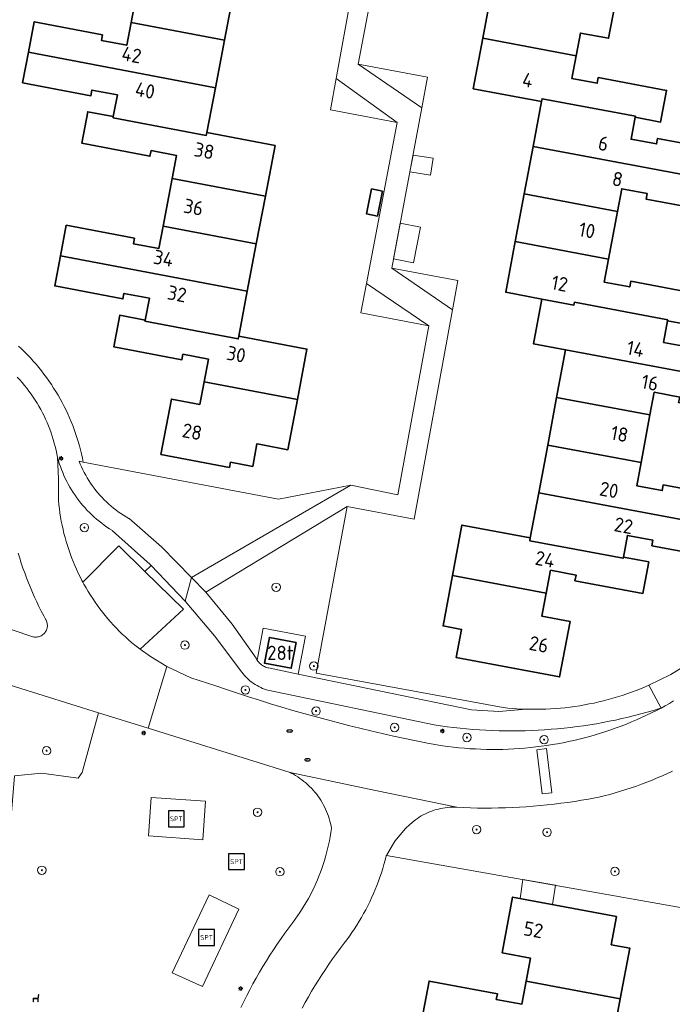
# Model space of a CAD drawing. Header units: metres. Extents: x 152610 to 160096, y 456114 to 462495.
# Tile 620 of 656: x 158933 to 158995, y 460733 to 460827. Entities that reach past the tile are written whole.
import ezdxf
from ezdxf.enums import TextEntityAlignment as Align

# ---------------------------------------------------------------- set-up
doc = ezdxf.new("R2010")
doc.units = ezdxf.units.M
doc.header["$LTSCALE"] = 0.5
doc.layers.get('0').update_dxf_attribs({"linetype": 'CONTINUOUS'})
for name, color, linetype, lineweight in [('B-PV-GR-BEPLANTING_CULTUUR_BOSPLANTSOEN-GV', 251, 'CONTINUOUS', 18), ('B-PV-GR-BOOM-S', 251, 'CONTINUOUS', 25), ('B-PV-IE-MEUBILAIR-S', 251, 'CONTINUOUS', 25), ('B-PV-IE-MEUBILAIR_WEGMEUBILAIR-S', 251, 'CONTINUOUS', 25), ('B-PV-OG-BEBOUWING-GV', 6, 'CONTINUOUS', 35), ('B-PV-OG-BEBOUWING-T18', 1, 'CONTINUOUS', 18), ('B-PV-OG-BEBOUWING_OVERBOUWING-GV', 251, 'CONTINUOUS', 18), ('B-PV-OG-BEBOUWING_SCHUUR-GV', 251, 'CONTINUOUS', 18), ('B-PV-OG-TERREIN_BEGROEID-GV', 251, 'CONTINUOUS', 18), ('B-PV-VH-GESLOTENVERHARDING_KUNSTSTOF-GV', 251, 'CONTINUOUS', 18), ('B-PV-VH-HALFVERHARDING_GRAVEL-GV', 251, 'CONTINUOUS', 18), ('B-PV-VH-OPENVERHARDING_STRAATBAKSTEEN-GV', 251, 'CONTINUOUS', 18), ('B-PV-VH-OPENVERHARDING_TEGEL-GV', 251, 'CONTINUOUS', 18)]:
    doc.layers.add(name, color=color, linetype=linetype, lineweight=lineweight)
doc.styles.add('NLCS-ISO', font='NLCS-ISO.ttf')
doc.styles.add('NLCS-ISO-M750-T18', font='NLCS-ISO.ttf', dxfattribs={"height": 1.35})

# ---------------------------------------------------------------- blocks, each defined once
blk = doc.blocks.new('SIE-MEUBILAIR_PAAL_LICHTMAST-SO')
for points in [[(-0.62, 0), (-1, 0)], [(-0.71, 0.71), (-0.44, 0.44)], [(0, 1), (0, 0.62)], [(0.44, 0.44), (0.71, 0.71)], [(1, 0), (0.62, 0)], [(-0.71, -0.71), (-0.44, -0.44)], [(0, -0.62), (0, -1)], [(0.44, -0.44), (0.71, -0.71)]]:
    blk.add_lwpolyline(points)
blk.add_circle((0, 0), 0.5)
blk = doc.blocks.new('SIE-MEUBILAIR_PUT_RIOOLPUT-SO')
blk.add_ellipse((0, 0), major_axis=(1.25, 0), ratio=0.54)
at = {"style": 'NLCS-ISO'}
blk.add_text('ri', height=0.75, dxfattribs=at).set_placement((-0.04, 0.07), align=Align.MIDDLE_CENTER)
blk = doc.blocks.new('SIE-WEG_SPEELTOESTEL-SO')
at = {"flags": 128}
blk.add_lwpolyline([(-3.75, -3.75), (3.75, -3.75), (3.75, 3.75), (-3.75, 3.75)], close=True, dxfattribs=at)
at = {"style": 'NLCS-ISO'}
blk.add_text('SPT', height=2.25, dxfattribs=at).set_placement((0, 0), align=Align.MIDDLE_CENTER)
blk = doc.blocks.new('SIE-WEG_ZITBANK-SO')
at = {"color": 0, "linetype": 'ByBlock', "lineweight": 18}
blk.add_lwpolyline([(-0.91, -1.63), (-0.91, -0.2), (1.09, -0.2), (1.09, -1.63), (1.29, -1.63), (1.29, -0.21), (1.54, 1.78), (1.33, 1.78), (1.11, 0), (-1.11, 0), (-1.11, -1.63)], close=True, dxfattribs=at)
blk = doc.blocks.new('SGR-BOOM_GBKN-SO')
at = {"linetype": 'ByBlock', "lineweight": 18}
h = blk.add_hatch(color=0, dxfattribs=at)
h.dxf.hatch_style = 1
edge = h.paths.add_edge_path()
edge.add_arc((0, 0), 0.25, 0, 360)
at = {"color": 0, "linetype": 'ByBlock', "lineweight": 18}
for radius in [2, 0.25]:
    blk.add_circle((0, 0), radius, dxfattribs=at)
at = {"color": 0, "linetype": 'ByBlock', "lineweight": 18, "style": 'NLCS-ISO'}
blk.add_attdef('SOORT', (2.5, 0), '', height=1.5, dxfattribs=at)

msp = doc.modelspace()

# ---------------------------------------------------------------- linework, layer by layer
at = {"layer": 'B-PV-GR-BEPLANTING_CULTUUR_BOSPLANTSOEN-GV', "flags": 128}
for points in [[(158971.611, 460821.154), (158965.029, 460822.387), (158971.072, 460818.275)], [(158968.728, 460816.881), (158962.93, 460821.038), (158962.394, 460818.087)], [(158974.461, 460801.918), (158968.227, 460803.088), (158973.953, 460799.14)], [(158971.72, 460797.613), (158965.806, 460801.61), (158965.276, 460798.839)], [(158938.992, 460784.693), (158938.599, 460784.787), (158938.709, 460784.516), (158938.826, 460784.248), (158938.951, 460783.983), (158939.083, 460783.722), (158939.222, 460783.465), (158939.368, 460783.211), (158939.521, 460782.962), (158939.68, 460782.717), (158939.847, 460782.476), (158940.019, 460782.24), (158940.198, 460782.009), (158940.384, 460781.783), (158940.575, 460781.562), (158940.773, 460781.346), (158940.976, 460781.135), (158941.185, 460780.931), (158941.4, 460780.732), (158941.62, 460780.539), (158941.845, 460780.352), (158942.075, 460780.172), (158942.31, 460779.997), (158942.549, 460779.829), (158942.793, 460779.668), (158943.042, 460779.514), (158943.295, 460779.366), (158943.334, 460779.344), (158946.4, 460776.67), (158949.244, 460773.76), (158964.335, 460782.506), (158957.481, 460781.186)], [(158961.06, 460764.697), (158963.987, 460780.491), (158950.59, 460772.38), (158953.104, 460769.35), (158955.36, 460766.124), (158955.412, 460766.022), (158955.465, 460765.934), (158956.031, 460768.971), (158960.03, 460768.224), (158959.358, 460764.623), (158975.772, 460761.222), (158978.365, 460761.082), (158980.953, 460761.296), (158980.511, 460761.312), (158980.07, 460761.336), (158979.629, 460761.368), (158979.189, 460761.407), (158978.749, 460761.454)], [(158932.568, 460763.398), (158929.771, 460764.32), (158927.131, 460750), (158923.44, 460729.981), (158928.458, 460728.968), (158930.992, 460737.09), (158932.483, 460754.984), (158935.04, 460755.226), (158938.508, 460754.758), (158938.896, 460755.313), (158940.445, 460760.959)]]:
    msp.add_lwpolyline(points, close=True, dxfattribs=at)
msp.add_lwpolyline([(158994.803, 460755.431), (158994.324, 460755.207), (158993.841, 460754.99), (158993.355, 460754.78), (158992.866, 460754.577), (158992.374, 460754.382), (158991.879, 460754.195), (158991.381, 460754.015), (158990.88, 460753.842), (158990.377, 460753.677), (158989.872, 460753.52), (158989.364, 460753.371), (158988.854, 460753.229), (158988.342, 460753.094), (158987.828, 460752.968), (158987.49, 460752.902), (158986.842, 460752.782), (158986.192, 460752.669), (158985.541, 460752.564), (158984.889, 460752.467), (158984.236, 460752.378), (158983.581, 460752.297), (158982.926, 460752.224), (158982.269, 460752.159), (158981.613, 460752.102), (158980.955, 460752.053), (158980.297, 460752.012), (158979.638, 460751.979), (158978.979, 460751.953), (158978.32, 460751.936), (158977.661, 460751.927), (158977.001, 460751.926), (158976.342, 460751.933), (158975.683, 460751.947), (158975.024, 460751.97), (158974.365, 460752.001), (158974.146, 460752.009), (158973.927, 460752.008), (158973.708, 460752), (158973.49, 460751.984), (158973.272, 460751.959), (158973.055, 460751.927), (158972.84, 460751.887), (158972.626, 460751.839), (158972.414, 460751.783), (158972.205, 460751.72), (158971.998, 460751.648), (158971.793, 460751.57), (158971.592, 460751.484), (158971.394, 460751.391), (158971.199, 460751.29), (158971.008, 460751.183), (158970.821, 460751.068), (158970.639, 460750.947), (158970.461, 460750.819), (158970.32, 460750.711), (158969.908, 460750.367), (158969.516, 460749.999), (158968.503, 460748.799), (158967.697, 460747.45), (159000, 460741.727)], dxfattribs=at)
at = {"layer": 'B-PV-OG-BEBOUWING-GV', "flags": 128}
for points in [[(158989.737, 460830.102), (158983.246, 460831.318), (158982.748, 460828.671), (158977.719, 460829.617), (158976.824, 460824.857), (158985.668, 460823.199), (158986.072, 460825.349), (158988.754, 460824.846)], [(158953.214, 460829.167), (158944.381, 460830.845), (158943.525, 460826.34), (158952.358, 460824.661)], [(158940.811, 460825.181), (158934.345, 460826.411), (158933.796, 460823.52), (158951.503, 460820.156), (158952.358, 460824.661), (158943.525, 460826.34), (158943.118, 460824.195), (158940.708, 460824.653)], [(158985.668, 460823.199), (158976.824, 460824.857), (158975.924, 460820.072), (158982.397, 460818.855), (158982.447, 460819.123), (158991.283, 460817.467), (158991.265, 460817.37), (158993.674, 460816.916), (158994.237, 460819.906), (158987.774, 460821.12), (158987.675, 460820.589), (158985.262, 460821.043)], [(158951.503, 460820.156), (158933.796, 460823.52), (158933.249, 460820.642), (158939.713, 460819.412), (158939.814, 460819.941), (158942.223, 460819.483), (158941.832, 460817.426), (158941.813, 460817.327), (158950.647, 460815.649), (158950.697, 460815.914)], [(158991.283, 460817.467), (158982.447, 460819.123), (158982.397, 460818.855), (158981.599, 460814.614), (158999.31, 460811.295), (158999.847, 460814.155), (158993.385, 460815.367), (158993.286, 460814.837), (158990.874, 460815.289), (158991.265, 460817.37)], [(158941.832, 460817.426), (158939.423, 460817.884), (158938.857, 460814.906), (158945.312, 460813.679), (158945.412, 460814.208), (158947.822, 460813.75), (158947.408, 460811.571), (158956.242, 460809.892), (158957.156, 460814.686), (158950.697, 460815.914), (158950.647, 460815.649), (158941.813, 460817.327)], [(158999.31, 460811.295), (158981.599, 460814.614), (158980.751, 460810.103), (158989.589, 460808.446), (158989.991, 460810.592), (158992.404, 460810.14), (158992.305, 460809.61), (158998.767, 460808.399)], [(158956.242, 460809.892), (158947.408, 460811.571), (158946.553, 460807.065), (158955.382, 460805.387)], [(158967.346, 460810.362), (158966.302, 460810.58), (158965.808, 460808.227), (158966.852, 460808.008)], [(158989.589, 460808.446), (158980.751, 460810.103), (158979.902, 460805.592), (158988.745, 460803.935)], [(158943.837, 460805.91), (158937.381, 460807.137), (158936.831, 460804.244), (158954.523, 460800.882), (158955.382, 460805.387), (158946.553, 460807.065), (158946.146, 460804.923), (158943.736, 460805.38)], [(158982.436, 460800.151), (158985.466, 460799.583), (158985.515, 460799.847), (158994.358, 460798.19), (158994.34, 460798.093), (158996.752, 460797.641), (158997.311, 460800.622), (158990.848, 460801.833), (158990.749, 460801.304), (158988.337, 460801.756), (158988.745, 460803.935), (158979.902, 460805.592), (158979, 460800.795)], [(158954.523, 460800.882), (158936.831, 460804.244), (158936.287, 460801.387), (158942.742, 460800.16), (158942.842, 460800.689), (158945.252, 460800.231), (158944.855, 460798.152), (158944.836, 460798.054), (158953.664, 460796.376), (158953.715, 460796.645)], [(158982.436, 460800.151), (158981.641, 460795.905), (158984.671, 460795.337), (159002.397, 460792.015), (159002.937, 460794.897), (159000, 460795.448), (158996.465, 460796.111), (158996.366, 460795.581), (158993.954, 460796.034), (158994.34, 460798.093), (158994.358, 460798.19), (158985.515, 460799.847), (158985.466, 460799.583)], [(158944.855, 460798.152), (158942.449, 460798.612), (158941.879, 460795.626), (158948.334, 460794.395), (158948.435, 460794.926), (158950.845, 460794.466), (158950.434, 460792.311), (158959.269, 460790.632), (158960.18, 460795.412), (158953.715, 460796.645), (158953.664, 460796.376), (158944.836, 460798.054)], [(159002.397, 460792.015), (158984.671, 460795.337), (158983.826, 460790.826), (158992.669, 460789.169), (158993.071, 460791.317), (158995.483, 460790.864), (158995.382, 460790.335), (159000, 460789.469), (159001.855, 460789.122)], [(158955.041, 460784.282), (158955.447, 460786.433), (158955.795, 460786.367), (158958.362, 460785.878), (158959.269, 460790.632), (158950.434, 460792.311), (158950.025, 460790.165), (158947.346, 460790.674), (158946.35, 460785.423), (158952.834, 460784.192), (158952.927, 460784.683)], [(158992.669, 460789.169), (158983.826, 460790.826), (158982.981, 460786.314), (158991.824, 460784.657)], [(158991.824, 460784.657), (158982.981, 460786.314), (158982.136, 460781.803), (158999.861, 460778.482), (159000, 460779.226), (159000.394, 460781.329), (159000, 460781.403), (158993.925, 460782.539), (158993.825, 460782.011), (158991.413, 460782.463)], [(158999.861, 460778.482), (158982.136, 460781.803), (158981.334, 460777.518), (158981.284, 460777.253), (158990.127, 460775.597), (158990.145, 460775.696), (158990.531, 460777.756), (158992.943, 460777.304), (158992.844, 460776.774), (158999.315, 460775.562)], [(158981.334, 460777.518), (158974.86, 460778.731), (158973.964, 460773.955), (158982.847, 460772.287), (158983.252, 460774.45), (158985.664, 460773.998), (158985.565, 460773.467), (158992, 460772.263), (158992.557, 460775.244), (158990.145, 460775.696), (158990.127, 460775.597), (158981.284, 460777.253)], [(158982.847, 460772.287), (158973.964, 460773.955), (158973.069, 460769.18), (158974.817, 460768.855), (158974.316, 460766.186), (158984.112, 460764.35), (158985.094, 460769.602), (158982.438, 460770.101)], [(158959.156, 460767.626), (158956.63, 460768.097), (158956.173, 460765.643), (158958.699, 460765.172)], [(158989.493, 460741.664), (158979.66, 460743.494), (158978.681, 460738.223), (158981.347, 460737.725), (158980.939, 460735.53), (158989.856, 460733.868), (158990.748, 460738.661), (158988.994, 460738.986)], [(158980.939, 460735.53), (158980.535, 460733.359), (158978.114, 460733.809), (158978.213, 460734.343), (158971.753, 460735.542), (158971.198, 460732.55), (158973.619, 460732.1), (158973.637, 460732.198), (158982.513, 460730.547), (158982.464, 460730.282), (158984.996, 460729.811), (158988.963, 460729.073), (158989.856, 460733.868)]]:
    msp.add_lwpolyline(points, close=True, dxfattribs=at)
at = {"layer": 'B-PV-OG-BEBOUWING_OVERBOUWING-GV', "flags": 128}
msp.add_lwpolyline([(158983.722, 460744.611), (158980.613, 460745.162), (158980.381, 460743.36), (158983.444, 460742.79)], close=True, dxfattribs=at)
at = {"layer": 'B-PV-OG-BEBOUWING_SCHUUR-GV', "flags": 128}
for points in [[(158972.127, 460813.484), (158970.228, 460813.769), (158969.932, 460812.19), (158971.889, 460811.896)], [(158970.925, 460806.955), (158969.02, 460807.321), (158968.387, 460803.942), (158970.276, 460803.579)]]:
    msp.add_lwpolyline(points, close=True, dxfattribs=at)
at = {"layer": 'B-PV-OG-TERREIN_BEGROEID-GV', "flags": 128}
for points in [[(158936.632, 460784.861), (158936.548, 460785.156), (158936.646, 460783.118), (158936.647, 460781.078), (158936.684, 460780.681), (158936.729, 460780.286), (158936.783, 460779.891), (158936.844, 460779.497), (158936.913, 460779.105), (158936.99, 460778.714), (158937.074, 460778.325), (158937.167, 460777.938), (158937.267, 460777.552), (158937.375, 460777.169), (158937.491, 460776.788), (158937.614, 460776.409), (158937.745, 460776.033), (158937.883, 460775.659), (158938.029, 460775.288), (158938.182, 460774.921), (158938.343, 460774.556), (158938.511, 460774.195), (158938.686, 460773.837), (158938.868, 460773.483), (158938.956, 460773.319), (158942.37, 460776.777), (158944.826, 460774.354), (158945.408, 460774.902), (158945.325, 460774.988), (158941.766, 460778.198), (158941.748, 460778.209), (158941.488, 460778.373), (158941.234, 460778.543), (158940.983, 460778.72), (158940.738, 460778.903), (158940.497, 460779.093), (158940.261, 460779.289), (158940.031, 460779.491), (158939.806, 460779.698), (158939.586, 460779.912), (158939.372, 460780.131), (158939.164, 460780.356), (158938.961, 460780.587), (158938.765, 460780.822), (158938.575, 460781.063), (158938.391, 460781.308), (158938.214, 460781.558), (158938.044, 460781.813), (158937.88, 460782.072), (158937.723, 460782.335), (158937.573, 460782.602), (158937.429, 460782.873), (158937.293, 460783.148), (158937.165, 460783.426), (158937.043, 460783.707), (158936.929, 460783.991), (158936.822, 460784.279), (158936.723, 460784.569)], [(158948.653, 460771.539), (158945.408, 460774.902), (158944.826, 460774.354), (158948.475, 460770.755), (158944.377, 460766.995), (158945.351, 460766.273), (158946.911, 460765.325), (158949.166, 460764.272), (158951.535, 460763.509), (158952.57, 460763.154), (158953.608, 460762.807), (158954.649, 460762.467), (158955.692, 460762.135), (158956.737, 460761.811), (158957.785, 460761.494), (158958.835, 460761.185), (158959.887, 460760.884), (158960.942, 460760.59), (158961.998, 460760.304), (158963.057, 460760.026), (158964.117, 460759.756), (158965.18, 460759.493), (158966.244, 460759.238), (158967.31, 460758.991), (158968.378, 460758.751), (158969.448, 460758.52), (158970.519, 460758.296), (158971.593, 460758.08), (158972.495, 460757.905), (158973.011, 460757.827), (158973.528, 460757.756), (158974.046, 460757.694), (158974.565, 460757.639), (158975.085, 460757.593), (158975.606, 460757.554), (158976.127, 460757.524), (158976.648, 460757.501), (158977.17, 460757.487), (158977.692, 460757.48), (158978.214, 460757.481), (158978.736, 460757.491), (158979.258, 460757.508), (158979.779, 460757.534), (158980.3, 460757.567), (158980.82, 460757.609), (158981.34, 460757.658), (158981.859, 460757.715), (158982.376, 460757.78), (158982.893, 460757.854), (158983.409, 460757.935), (158983.923, 460758.024), (158984.436, 460758.121), (158984.947, 460758.225), (158985.457, 460758.338), (158985.965, 460758.458), (158986.471, 460758.586), (158986.975, 460758.722), (158987.477, 460758.866), (158987.976, 460759.017), (158988.473, 460759.176), (158988.968, 460759.342), (158989.46, 460759.516), (158989.95, 460759.698), (158990.436, 460759.887), (158990.92, 460760.083), (158991.4, 460760.287), (158991.878, 460760.498), (158992.352, 460760.717), (158992.822, 460760.942), (158993.289, 460761.175), (158993.712, 460761.394), (158993.584, 460761.354), (158992.994, 460761.176), (158992.4, 460761.006), (158991.805, 460760.843), (158991.208, 460760.688), (158990.609, 460760.541), (158990.008, 460760.402), (158989.405, 460760.27), (158988.8, 460760.146), (158988.194, 460760.03), (158987.587, 460759.922), (158986.978, 460759.822), (158986.367, 460759.73), (158985.756, 460759.646), (158985.144, 460759.569), (158984.53, 460759.501), (158983.916, 460759.44), (158983.302, 460759.387), (158982.686, 460759.343), (158982.07, 460759.306), (158981.454, 460759.278), (158980.837, 460759.257), (158980.22, 460759.244), (158979.603, 460759.24), (158978.986, 460759.243), (158978.369, 460759.255), (158977.752, 460759.274), (158977.135, 460759.301), (158976.519, 460759.337), (158975.904, 460759.38), (158975.289, 460759.431), (158974.675, 460759.49), (158974.061, 460759.558), (158973.449, 460759.633), (158972.837, 460759.716), (158972.227, 460759.807), (158956.475, 460763.094), (158956.338, 460763.136), (158956.155, 460763.199), (158955.974, 460763.27), (158955.796, 460763.348), (158955.621, 460763.433), (158955.451, 460763.526), (158955.284, 460763.625), (158955.121, 460763.732), (158954.963, 460763.844), (158954.81, 460763.964), (158954.661, 460764.089), (158954.518, 460764.221), (158954.381, 460764.358), (158954.249, 460764.501), (158954.124, 460764.649), (158954.004, 460764.802), (158951.433, 460768.254)], [(158945.161, 460749.292), (158945.421, 460752.931), (158950.573, 460752.569), (158950.304, 460748.911)], [(158947.412, 460736.317), (158950.92, 460743.713), (158953.721, 460742.361), (158950.27, 460735.011)]]:
    msp.add_lwpolyline(points, close=True, dxfattribs=at)
for points in [[(158930.736, 460769.308), (158934.025, 460768.227), (158934.112, 460768.191), (158934.201, 460768.162), (158934.293, 460768.141), (158934.385, 460768.128), (158934.479, 460768.123), (158934.573, 460768.126), (158934.666, 460768.137), (158934.758, 460768.156), (158934.848, 460768.183), (158934.935, 460768.217), (158935.02, 460768.258), (158935.1, 460768.307), (158935.176, 460768.362), (158935.247, 460768.423), (158935.313, 460768.49), (158935.372, 460768.563), (158935.425, 460768.64), (158935.472, 460768.722), (158935.511, 460768.807), (158935.543, 460768.895), (158935.567, 460768.986), (158935.583, 460769.078), (158935.592, 460769.172), (158935.592, 460769.266), (158935.585, 460769.359), (158935.569, 460769.452), (158935.546, 460769.543), (158935.515, 460769.631), (158935.477, 460769.717), (158935.431, 460769.799), (158935.407, 460769.837), (158935.246, 460770.134), (158935.017, 460770.572), (158934.795, 460771.014), (158934.58, 460771.459), (158934.372, 460771.907), (158934.172, 460772.359), (158933.979, 460772.814), (158933.793, 460773.272), (158933.615, 460773.733), (158933.444, 460774.197), (158933.281, 460774.663), (158933.125, 460775.132), (158932.977, 460775.604), (158932.837, 460776.078)], [(158953.905, 460733.032), (158954.185, 460733.597), (158954.472, 460734.159), (158954.766, 460734.717), (158955.067, 460735.271), (158955.375, 460735.822), (158955.691, 460736.369), (158956.013, 460736.911), (158956.342, 460737.45), (158956.678, 460737.984), (158957.02, 460738.514), (158957.369, 460739.039), (158957.725, 460739.56), (158958.088, 460740.077), (158958.457, 460740.589), (158958.832, 460741.096), (158959.064, 460741.408), (158959.289, 460741.725), (158959.507, 460742.047), (158959.719, 460742.373), (158959.925, 460742.703), (158960.123, 460743.038), (158960.314, 460743.376), (158960.499, 460743.718), (158960.676, 460744.065), (158960.846, 460744.414), (158961.009, 460744.767), (158961.165, 460745.124), (158961.313, 460745.483), (158961.454, 460745.845), (158961.588, 460746.211), (158961.713, 460746.579), (158961.832, 460746.949), (158961.942, 460747.322), (158962.045, 460747.697), (158962.14, 460748.074), (158962.228, 460748.453), (158962.307, 460748.833), (158962.379, 460749.216), (158962.443, 460749.599), (158962.499, 460749.984), (158962.501, 460749.999), (158962.458, 460750.235), (158962.408, 460750.47), (158962.349, 460750.703), (158962.283, 460750.933), (158962.209, 460751.162), (158962.128, 460751.388), (158962.039, 460751.611), (158961.943, 460751.83), (158961.84, 460752.047), (158961.729, 460752.26), (158961.611, 460752.469), (158961.487, 460752.674), (158961.356, 460752.875), (158961.218, 460753.072), (158961.073, 460753.263), (158960.923, 460753.45), (158960.766, 460753.632), (158960.603, 460753.808), (158960.434, 460753.979), (158960.26, 460754.144), (158960.08, 460754.303), (158959.896, 460754.456), (158959.706, 460754.603), (158959.511, 460754.744), (158959.312, 460754.878), (158959.108, 460755.005), (158958.901, 460755.125), (158958.689, 460755.238), (158958.575, 460755.296), (158945.151, 460759.502), (158940.445, 460760.959), (158938.896, 460755.313), (158938.508, 460754.758), (158935.04, 460755.226), (158932.483, 460754.984)]]:
    msp.add_lwpolyline(points, dxfattribs=at)
at = {"layer": 'B-PV-VH-GESLOTENVERHARDING_KUNSTSTOF-GV', "flags": 128}
for points in [[(158950.573, 460752.569), (158945.421, 460752.931), (158945.161, 460749.292), (158950.304, 460748.911)], [(158953.721, 460742.361), (158950.92, 460743.713), (158947.412, 460736.317), (158950.27, 460735.011)]]:
    msp.add_lwpolyline(points, close=True, dxfattribs=at)
at = {"layer": 'B-PV-VH-HALFVERHARDING_GRAVEL-GV', "flags": 128}
msp.add_lwpolyline([(158965.678, 460836.177), (158962.93, 460821.038), (158968.728, 460816.881), (158965.806, 460801.61), (158971.72, 460797.613), (158968.798, 460781.601), (158964.335, 460782.506), (158949.244, 460773.76), (158950.59, 460772.38), (158963.987, 460780.491), (158970.327, 460779.305), (158973.953, 460799.14), (158968.227, 460803.088), (158971.072, 460818.275), (158965.029, 460822.387), (158967.219, 460833.848)], dxfattribs=at)
at = {"layer": 'B-PV-VH-OPENVERHARDING_STRAATBAKSTEEN-GV', "flags": 128}
for points in [[(158932.746, 460792.744), (158932.979, 460792.491), (158933.206, 460792.232), (158933.427, 460791.968), (158933.642, 460791.699), (158933.85, 460791.425), (158934.052, 460791.146), (158934.248, 460790.862), (158934.437, 460790.575), (158934.619, 460790.282), (158934.794, 460789.986), (158934.963, 460789.686), (158935.124, 460789.381), (158935.278, 460789.074), (158935.425, 460788.762), (158935.565, 460788.448), (158935.697, 460788.13), (158935.822, 460787.809), (158935.94, 460787.486), (158936.05, 460787.159), (158936.152, 460786.83), (158936.247, 460786.499), (158936.334, 460786.166), (158936.413, 460785.831), (158936.484, 460785.494), (158936.548, 460785.156), (158936.632, 460784.861), (158936.723, 460784.569), (158936.822, 460784.279), (158936.929, 460783.991), (158937.043, 460783.707), (158937.165, 460783.426), (158937.293, 460783.148), (158937.429, 460782.873), (158937.573, 460782.602), (158937.723, 460782.335), (158937.88, 460782.072), (158938.044, 460781.813), (158938.214, 460781.558), (158938.391, 460781.308), (158938.575, 460781.063), (158938.765, 460780.822), (158938.961, 460780.587), (158939.164, 460780.356), (158939.372, 460780.131), (158939.586, 460779.912), (158939.806, 460779.698), (158940.031, 460779.491), (158940.261, 460779.289), (158940.497, 460779.093), (158940.738, 460778.903), (158940.983, 460778.72), (158941.234, 460778.543), (158941.488, 460778.373), (158941.748, 460778.209), (158941.766, 460778.198), (158945.325, 460774.988), (158945.408, 460774.902), (158948.653, 460771.539), (158949.244, 460773.76), (158946.4, 460776.67), (158943.334, 460779.344), (158943.295, 460779.366), (158943.042, 460779.514), (158942.793, 460779.668), (158942.549, 460779.829), (158942.31, 460779.997), (158942.075, 460780.172), (158941.845, 460780.352), (158941.62, 460780.539), (158941.4, 460780.732), (158941.185, 460780.931), (158940.976, 460781.135), (158940.773, 460781.346), (158940.575, 460781.562), (158940.384, 460781.783), (158940.198, 460782.009), (158940.019, 460782.24), (158939.847, 460782.476), (158939.68, 460782.717), (158939.521, 460782.962), (158939.368, 460783.211), (158939.222, 460783.465), (158939.083, 460783.722), (158938.951, 460783.983), (158938.826, 460784.248), (158938.709, 460784.516), (158938.599, 460784.787), (158938.992, 460784.693), (158938.912, 460785.086), (158938.825, 460785.477), (158938.73, 460785.866), (158938.627, 460786.253), (158938.516, 460786.638), (158938.398, 460787.021), (158938.272, 460787.401), (158938.139, 460787.779), (158937.997, 460788.154), (158937.849, 460788.526), (158937.693, 460788.895), (158937.53, 460789.261), (158937.359, 460789.624), (158937.182, 460789.983), (158936.997, 460790.338), (158936.805, 460790.69), (158936.606, 460791.038), (158936.4, 460791.382), (158936.188, 460791.721), (158935.968, 460792.057), (158935.742, 460792.387), (158935.51, 460792.714), (158935.271, 460793.035), (158935.025, 460793.352), (158934.774, 460793.664), (158934.516, 460793.97), (158934.252, 460794.272), (158933.982, 460794.568), (158933.706, 460794.859), (158933.425, 460795.144), (158933.138, 460795.423), (158932.845, 460795.697)], [(158932.568, 460763.398), (158940.445, 460760.959), (158945.151, 460759.502), (158945.968, 460762.204), (158946.911, 460765.325), (158945.351, 460766.273), (158944.377, 460766.995), (158943.883, 460767.361), (158943.576, 460767.616), (158943.275, 460767.877), (158942.979, 460768.144), (158942.689, 460768.416), (158942.404, 460768.695), (158942.125, 460768.979), (158941.852, 460769.269), (158941.584, 460769.564), (158941.322, 460769.864), (158941.067, 460770.17), (158940.818, 460770.48), (158940.575, 460770.796), (158940.338, 460771.116), (158940.108, 460771.442), (158939.884, 460771.771), (158939.668, 460772.105), (158939.457, 460772.444), (158939.254, 460772.786), (158939.058, 460773.133), (158938.956, 460773.319), (158938.868, 460773.483), (158938.686, 460773.837), (158938.511, 460774.195), (158938.343, 460774.556), (158938.182, 460774.921), (158938.029, 460775.288), (158937.883, 460775.659), (158937.745, 460776.033), (158937.614, 460776.409), (158937.491, 460776.788), (158937.375, 460777.169), (158937.267, 460777.552), (158937.167, 460777.938), (158937.074, 460778.325), (158936.99, 460778.714), (158936.913, 460779.105), (158936.844, 460779.497), (158936.783, 460779.891), (158936.729, 460780.286), (158936.684, 460780.681), (158936.647, 460781.078), (158936.646, 460783.118), (158936.548, 460785.156), (158936.484, 460785.494), (158936.413, 460785.831), (158936.334, 460786.166), (158936.247, 460786.499), (158936.152, 460786.83), (158936.05, 460787.159), (158935.94, 460787.486), (158935.822, 460787.809), (158935.697, 460788.13), (158935.565, 460788.448), (158935.425, 460788.762), (158935.278, 460789.074), (158935.124, 460789.381), (158934.963, 460789.686), (158934.794, 460789.986), (158934.619, 460790.282), (158934.437, 460790.575), (158934.248, 460790.862), (158934.052, 460791.146), (158933.85, 460791.425), (158933.642, 460791.699), (158933.427, 460791.968), (158933.206, 460792.232), (158932.979, 460792.491), (158932.746, 460792.744)], [(158932.837, 460776.078), (158932.977, 460775.604), (158933.125, 460775.132), (158933.281, 460774.663), (158933.444, 460774.197), (158933.615, 460773.733), (158933.793, 460773.272), (158933.979, 460772.814), (158934.172, 460772.359), (158934.372, 460771.907), (158934.58, 460771.459), (158934.795, 460771.014), (158935.017, 460770.572), (158935.246, 460770.134), (158935.407, 460769.837), (158935.431, 460769.799), (158935.477, 460769.717), (158935.515, 460769.631), (158935.546, 460769.543), (158935.569, 460769.452), (158935.585, 460769.359), (158935.592, 460769.266), (158935.592, 460769.172), (158935.583, 460769.078), (158935.567, 460768.986), (158935.543, 460768.895), (158935.511, 460768.807), (158935.472, 460768.722), (158935.425, 460768.64), (158935.372, 460768.563), (158935.313, 460768.49), (158935.247, 460768.423), (158935.176, 460768.362), (158935.1, 460768.307), (158935.02, 460768.258), (158934.935, 460768.217), (158934.848, 460768.183), (158934.758, 460768.156), (158934.666, 460768.137), (158934.573, 460768.126), (158934.479, 460768.123), (158934.385, 460768.128), (158934.293, 460768.141), (158934.201, 460768.162), (158934.112, 460768.191), (158934.025, 460768.227), (158930.736, 460769.308)], [(158994.907, 460762.077), (158994.513, 460761.843), (158994.114, 460761.615), (158993.712, 460761.394), (158993.289, 460761.175), (158992.822, 460760.942), (158992.352, 460760.717), (158991.878, 460760.498), (158991.4, 460760.287), (158990.92, 460760.083), (158990.436, 460759.887), (158989.95, 460759.698), (158989.46, 460759.516), (158988.968, 460759.342), (158988.473, 460759.176), (158987.976, 460759.017), (158987.477, 460758.866), (158986.975, 460758.722), (158986.471, 460758.586), (158985.965, 460758.458), (158985.457, 460758.338), (158984.947, 460758.225), (158984.436, 460758.121), (158983.923, 460758.024), (158983.409, 460757.935), (158982.893, 460757.854), (158982.376, 460757.78), (158981.859, 460757.715), (158981.34, 460757.658), (158980.82, 460757.609), (158980.3, 460757.567), (158979.779, 460757.534), (158979.258, 460757.508), (158978.736, 460757.491), (158978.214, 460757.481), (158977.692, 460757.48), (158977.17, 460757.487), (158976.648, 460757.501), (158976.127, 460757.524), (158975.606, 460757.554), (158975.085, 460757.593), (158974.565, 460757.639), (158974.046, 460757.694), (158973.528, 460757.756), (158973.011, 460757.827), (158972.495, 460757.905), (158971.593, 460758.08), (158970.519, 460758.296), (158969.448, 460758.52), (158968.378, 460758.751), (158967.31, 460758.991), (158966.244, 460759.238), (158965.18, 460759.493), (158964.117, 460759.756), (158963.057, 460760.026), (158961.998, 460760.304), (158960.942, 460760.59), (158959.887, 460760.884), (158958.835, 460761.185), (158957.785, 460761.494), (158956.737, 460761.811), (158955.692, 460762.135), (158954.649, 460762.467), (158953.608, 460762.807), (158952.57, 460763.154), (158951.535, 460763.509), (158949.166, 460764.272), (158946.911, 460765.325), (158945.968, 460762.204), (158945.151, 460759.502), (158958.575, 460755.296), (158966.665, 460753.608), (158974.365, 460752.001), (158975.024, 460751.97), (158975.683, 460751.947), (158976.342, 460751.933), (158977.001, 460751.926), (158977.661, 460751.927), (158978.32, 460751.936), (158978.979, 460751.953), (158979.638, 460751.979), (158980.297, 460752.012), (158980.955, 460752.053), (158981.613, 460752.102), (158982.269, 460752.159), (158982.926, 460752.224), (158983.581, 460752.297), (158984.236, 460752.378), (158984.889, 460752.467), (158985.541, 460752.564), (158986.192, 460752.669), (158986.842, 460752.782), (158987.49, 460752.902), (158987.828, 460752.968), (158988.342, 460753.094), (158988.854, 460753.229), (158989.364, 460753.371), (158989.872, 460753.52), (158990.377, 460753.677), (158990.88, 460753.842), (158991.381, 460754.015), (158991.879, 460754.195), (158992.374, 460754.382), (158992.866, 460754.577), (158993.355, 460754.78), (158993.841, 460754.99), (158994.324, 460755.207), (158994.803, 460755.431)], [(158996.617, 460765.806), (158994.63, 460764.595), (158992.545, 460763.561), (158993.712, 460761.394), (158994.114, 460761.615), (158994.513, 460761.843), (158994.907, 460762.077)], [(158959.722, 460732.981), (158960.015, 460733.516), (158960.316, 460734.046), (158960.623, 460734.572), (158960.938, 460735.095), (158961.259, 460735.613), (158961.587, 460736.126), (158961.922, 460736.636), (158962.263, 460737.141), (158962.611, 460737.641), (158962.966, 460738.137), (158963.327, 460738.629), (158963.694, 460739.115), (158963.948, 460739.451), (158964.196, 460739.792), (158964.438, 460740.138), (158964.673, 460740.488), (158964.901, 460740.842), (158965.122, 460741.201), (158965.337, 460741.564), (158965.545, 460741.931), (158965.745, 460742.301), (158965.939, 460742.676), (158966.125, 460743.054), (158966.304, 460743.435), (158966.477, 460743.82), (158966.641, 460744.208), (158966.798, 460744.6), (158966.948, 460744.994), (158967.09, 460745.39), (158967.225, 460745.79), (158967.352, 460746.192), (158967.472, 460746.596), (158967.584, 460747.003), (158967.688, 460747.411), (158967.697, 460747.45), (158968.503, 460748.799), (158969.516, 460749.999), (158969.908, 460750.367), (158970.32, 460750.711), (158970.461, 460750.819), (158970.639, 460750.947), (158970.821, 460751.068), (158971.008, 460751.183), (158971.199, 460751.29), (158971.394, 460751.391), (158971.592, 460751.484), (158971.793, 460751.57), (158971.998, 460751.648), (158972.205, 460751.72), (158972.414, 460751.783), (158972.626, 460751.839), (158972.84, 460751.887), (158973.055, 460751.927), (158973.272, 460751.959), (158973.49, 460751.984), (158973.708, 460752), (158973.927, 460752.008), (158974.146, 460752.009), (158974.365, 460752.001), (158966.665, 460753.608), (158958.575, 460755.296), (158958.689, 460755.238), (158958.901, 460755.125), (158959.108, 460755.005), (158959.312, 460754.878), (158959.511, 460754.744), (158959.706, 460754.603), (158959.896, 460754.456), (158960.08, 460754.303), (158960.26, 460754.144), (158960.434, 460753.979), (158960.603, 460753.808), (158960.766, 460753.632), (158960.923, 460753.45), (158961.073, 460753.263), (158961.218, 460753.072), (158961.356, 460752.875), (158961.487, 460752.674), (158961.611, 460752.469), (158961.729, 460752.26), (158961.84, 460752.047), (158961.943, 460751.83), (158962.039, 460751.611), (158962.128, 460751.388), (158962.209, 460751.162), (158962.283, 460750.933), (158962.349, 460750.703), (158962.408, 460750.47), (158962.458, 460750.235), (158962.501, 460749.999), (158962.499, 460749.984), (158962.443, 460749.599), (158962.379, 460749.216), (158962.307, 460748.833), (158962.228, 460748.453), (158962.14, 460748.074), (158962.045, 460747.697), (158961.942, 460747.322), (158961.832, 460746.949), (158961.713, 460746.579), (158961.588, 460746.211), (158961.454, 460745.845), (158961.313, 460745.483), (158961.165, 460745.124), (158961.009, 460744.767), (158960.846, 460744.414), (158960.676, 460744.065), (158960.499, 460743.718), (158960.314, 460743.376), (158960.123, 460743.038), (158959.925, 460742.703), (158959.719, 460742.373), (158959.507, 460742.047), (158959.289, 460741.725), (158959.064, 460741.408), (158958.832, 460741.096), (158958.457, 460740.589), (158958.088, 460740.077), (158957.725, 460739.56), (158957.369, 460739.039), (158957.02, 460738.514), (158956.678, 460737.984), (158956.342, 460737.45), (158956.013, 460736.911), (158955.691, 460736.369), (158955.375, 460735.822), (158955.067, 460735.271), (158954.766, 460734.717), (158954.472, 460734.159), (158954.185, 460733.597), (158953.905, 460733.032)]]:
    msp.add_lwpolyline(points, dxfattribs=at)
for points in [[(158944.826, 460774.354), (158942.37, 460776.777), (158938.956, 460773.319), (158939.058, 460773.133), (158939.254, 460772.786), (158939.457, 460772.444), (158939.668, 460772.105), (158939.884, 460771.771), (158940.108, 460771.442), (158940.338, 460771.116), (158940.575, 460770.796), (158940.818, 460770.48), (158941.067, 460770.17), (158941.322, 460769.864), (158941.584, 460769.564), (158941.852, 460769.269), (158942.125, 460768.979), (158942.404, 460768.695), (158942.689, 460768.416), (158942.979, 460768.144), (158943.275, 460767.877), (158943.576, 460767.616), (158943.883, 460767.361), (158944.377, 460766.995), (158948.475, 460770.755)], [(158949.244, 460773.76), (158948.653, 460771.539), (158951.433, 460768.254), (158954.004, 460764.802), (158954.124, 460764.649), (158954.249, 460764.501), (158954.381, 460764.358), (158954.518, 460764.221), (158954.661, 460764.089), (158954.81, 460763.964), (158954.963, 460763.844), (158955.121, 460763.732), (158955.284, 460763.625), (158955.451, 460763.526), (158955.621, 460763.433), (158955.796, 460763.348), (158955.974, 460763.27), (158956.155, 460763.199), (158956.338, 460763.136), (158956.475, 460763.094), (158972.227, 460759.807), (158972.837, 460759.716), (158973.449, 460759.633), (158974.061, 460759.558), (158974.675, 460759.49), (158975.289, 460759.431), (158975.904, 460759.38), (158976.519, 460759.337), (158977.135, 460759.301), (158977.752, 460759.274), (158978.369, 460759.255), (158978.986, 460759.243), (158979.603, 460759.24), (158980.22, 460759.244), (158980.837, 460759.257), (158981.454, 460759.278), (158982.07, 460759.306), (158982.686, 460759.343), (158983.302, 460759.387), (158983.916, 460759.44), (158984.53, 460759.501), (158985.144, 460759.569), (158985.756, 460759.646), (158986.367, 460759.73), (158986.978, 460759.822), (158987.587, 460759.922), (158988.194, 460760.03), (158988.8, 460760.146), (158989.405, 460760.27), (158990.008, 460760.402), (158990.609, 460760.541), (158991.208, 460760.688), (158991.805, 460760.843), (158992.4, 460761.006), (158992.994, 460761.176), (158993.584, 460761.354), (158993.712, 460761.394), (158992.545, 460763.561), (158992.207, 460763.414), (158991.781, 460763.237), (158991.351, 460763.067), (158990.919, 460762.905), (158990.484, 460762.75), (158990.047, 460762.603), (158989.607, 460762.463), (158989.164, 460762.331), (158988.72, 460762.207), (158988.273, 460762.09), (158987.824, 460761.981), (158987.374, 460761.88), (158986.922, 460761.787), (158986.468, 460761.702), (158986.013, 460761.624), (158985.557, 460761.554), (158985.099, 460761.493), (158984.641, 460761.439), (158984.181, 460761.393), (158983.721, 460761.355), (158983.26, 460761.325), (158982.799, 460761.304), (158982.338, 460761.29), (158981.876, 460761.284), (158981.415, 460761.286), (158980.953, 460761.296), (158978.365, 460761.082), (158975.772, 460761.222), (158959.358, 460764.623), (158956.533, 460765.208), (158956.479, 460765.22), (158956.368, 460765.249), (158956.26, 460765.286), (158956.154, 460765.331), (158956.052, 460765.383), (158955.954, 460765.442), (158955.86, 460765.507), (158955.771, 460765.579), (158955.687, 460765.657), (158955.609, 460765.741), (158955.537, 460765.83), (158955.471, 460765.924), (158955.465, 460765.934), (158955.412, 460766.022), (158955.36, 460766.124), (158953.104, 460769.35), (158950.59, 460772.38)], [(158982.449, 460753.271), (158981.945, 460757.448), (158982.876, 460757.56), (158983.379, 460753.383)], [(158982.449, 460753.271), (158983.379, 460753.383), (158982.876, 460757.56), (158981.945, 460757.448)]]:
    msp.add_lwpolyline(points, close=True, dxfattribs=at)
at = {"layer": 'B-PV-VH-OPENVERHARDING_TEGEL-GV', "flags": 128}
for points in [[(158960.03, 460768.224), (158956.031, 460768.971), (158955.465, 460765.934), (158955.471, 460765.924), (158955.537, 460765.83), (158955.609, 460765.741), (158955.687, 460765.657), (158955.771, 460765.579), (158955.86, 460765.507), (158955.954, 460765.442), (158956.052, 460765.383), (158956.154, 460765.331), (158956.26, 460765.286), (158956.368, 460765.249), (158956.479, 460765.22), (158956.533, 460765.208), (158959.358, 460764.623)], [(158956.173, 460765.643), (158956.63, 460768.097), (158959.156, 460767.626), (158958.699, 460765.172)]]:
    msp.add_lwpolyline(points, close=True, dxfattribs=at)

# ---------------------------------------------------------------- block references
at = {"layer": 'B-PV-GR-BOOM-S', "xscale": 0.2, "yscale": 0.2, "zscale": 0.2}
for p in [(158939.099, 460778.497), (158957.267, 460772.845), (158948.625, 460767.368), (158960.833, 460765.385), (158954.349, 460763.122), (158961.039, 460761.121), (158968.483, 460759.564), (158975.331, 460758.613), (158982.635, 460758.409), (158935.518, 460757.363), (158955.5, 460751.534), (158976.244, 460749.887), (158982.92, 460749.639), (158935.072, 460746.038), (158957.624, 460745.898), (158989.348, 460745.931)]:
    msp.add_blockref('SGR-BOOM_GBKN-SO', p, dxfattribs=at)
at = {"layer": 'B-PV-IE-MEUBILAIR-S', "xscale": 0.2, "yscale": 0.2, "zscale": 0.2}
for name, p in [('SIE-MEUBILAIR_PAAL_LICHTMAST-SO', (158936.897, 460785.053)), ('SIE-MEUBILAIR_PAAL_LICHTMAST-SO', (158973.003, 460759.223)), ('SIE-MEUBILAIR_PAAL_LICHTMAST-SO', (158944.715, 460759.035)), ('SIE-MEUBILAIR_PUT_RIOOLPUT-SO', (158958.549, 460759.229)), ('SIE-MEUBILAIR_PUT_RIOOLPUT-SO', (158960.233, 460756.491)), ('SIE-MEUBILAIR_PAAL_LICHTMAST-SO', (158953.892, 460734.831))]:
    msp.add_blockref(name, p, dxfattribs=at)
at = {"layer": 'B-PV-IE-MEUBILAIR_WEGMEUBILAIR-S', "xscale": 0.2, "yscale": 0.2, "zscale": 0.2}
for name, p in [('SIE-WEG_SPEELTOESTEL-SO', (158947.805, 460750.907)), ('SIE-WEG_SPEELTOESTEL-SO', (158953.503, 460746.852)), ('SIE-WEG_SPEELTOESTEL-SO', (158950.67, 460739.672)), ('SIE-WEG_ZITBANK-SO', (158934.471, 460733.905))]:
    msp.add_blockref(name, p, dxfattribs=at)

# ---------------------------------------------------------------- texts
at = {"layer": 'B-PV-OG-BEBOUWING-T18', "style": 'NLCS-ISO-M750-T18'}
for s, rotation, p in [('42', 349.2, (158943.569, 460823.284)), ('4', 349.3, (158981.085, 460820.887)), ('40', 349.2, (158944.848, 460819.907)), ('6', 349.3, (158988.254, 460814.881)), ('38', 349.2, (158950.451, 460814.192)), ('8', 349.4, (158989.598, 460811.507)), ('36', 349.2, (158949.437, 460808.852)), ('10', 349.4, (158986.71, 460806.65)), ('34', 349.2, (158946.592, 460804.01)), ('12', 349.4, (158984.118, 460801.617)), ('32', 349.2, (158947.875, 460800.643)), ('30', 349.2, (158953.477, 460794.918)), ('14', 349.4, (158991.298, 460795.431)), ('16', 349.4, (158992.671, 460792.23)), ('28', 349.3, (158949.304, 460787.583)), ('18', 349.4, (158989.789, 460787.373)), ('20', 349.4, (158988.795, 460782.063)), ('22', 349.4, (158990.171, 460778.683)), ('24', 349.4, (158982.73, 460775.497)), ('26', 349.4, (158982.146, 460767.435)), ('52', 349.5, (158981.628, 460740.402))]:
    msp.add_text(s, height=1.35, rotation=rotation, dxfattribs=at).set_placement(p, align=Align.MIDDLE)
msp.add_text('28t', height=1.35, dxfattribs=at).set_placement((158957.665, 460766.635), align=Align.MIDDLE)

doc.saveas('drawing.dxf')
